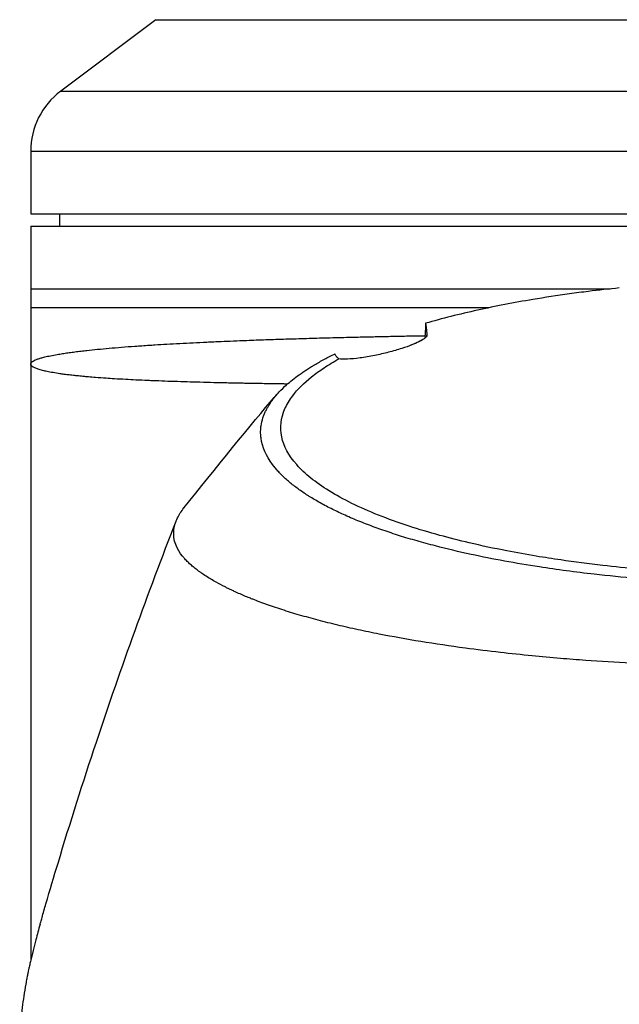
# Model space of a CAD drawing. Header units: millimetres. Extents: x 0 to 4378, y 0 to 2397.
# Tile 438 of 656: x 2191 to 2239, y 681 to 760. Entities that reach past the tile are written whole.
import ezdxf

# ---------------------------------------------------------------- set-up
doc = ezdxf.new("R2010")
doc.units = ezdxf.units.MM
doc.header["$LTSCALE"] = 0.2

# ---------------------------------------------------------------- blocks, each defined once
blk = doc.blocks.new('Blk$A16R2-0W24Z')
for p, q in [((-49, 259.9), (-56.6, 254.2)), ((-49, 259.9), (49, 259.9)), ((-56.6, 254.2), (56.6, 254.2)), ((-59, 249.4), (59, 249.4)), ((-59, 249.4), (-59, 244.4)), ((-59, 244.4), (59, 244.4)), ((-56.695, 244.4), (-56.713, 243.4)), ((-59, 243.4), (-59, 184.774)), ((-59, 243.4), (59, 243.4)), ((-59, 238.4), (-12.691, 238.4)), ((-22.375, 236.9), (-59, 236.9)), ((-27.344, 234.683), (-27.344, 234.706)), ((-54.7, 231.4), (-54.7, 231.4))]:
    blk.add_line(p, q)
blk.add_arc((-53, 249.4), 6, 126.8699, 180)
for points, knots in [([(-11.97, 238.475), (-12.799, 238.391), (-13.621, 238.299), (-14.94, 238.137), (-15.447, 238.071), (-16.94, 237.865), (-17.916, 237.717), (-20.399, 237.301), (-21.875, 237.016), (-24.746, 236.382), (-26.135, 236.031), (-27.446, 235.654)], [4.250612, 4.250612, 4.250612, 4.250612, 4.519173, 4.519173, 4.687527, 4.687527, 5.022391, 5.022391, 5.555294, 5.555294, 6.103047, 6.103047, 6.103047, 6.103047]), ([(-27.446, 235.654), (-27.456, 235.451), (-27.467, 235.246), (-27.488, 234.85), (-27.497, 234.659), (-27.507, 234.467)], [-0.4140682, -0.4140682, -0.4140682, -0.4140682, -0.2070417, -0.2070417, -0.0177682, -0.0177682, -0.0177682, -0.0177682]), ([(-27.446, 235.654), (-27.428, 235.547), (-27.411, 235.417), (-27.377, 235.102), (-27.36, 234.918), (-27.344, 234.706)], [0.000001, 0.000001, 0.000001, 0.000001, 0.4635264, 0.4635264, 0.9270517, 0.9270517, 0.9270517, 0.9270517]), ([(-59, 232.4), (-59, 232.426), (-58.992, 232.453), (-58.962, 232.506), (-58.94, 232.533), (-58.879, 232.587), (-58.841, 232.614), (-58.749, 232.669), (-58.695, 232.697), (-58.572, 232.751), (-58.503, 232.779), (-58.35, 232.833), (-58.265, 232.86), (-58.079, 232.914), (-57.979, 232.941), (-57.871, 232.968), (-57.871, 232.968), (-57.732, 233.002), (-57.581, 233.035), (-57.254, 233.101), (-57.078, 233.134), (-56.757, 233.19), (-56.617, 233.213), (-56.331, 233.257), (-56.185, 233.279), (-55.888, 233.321), (-55.738, 233.342), (-55.428, 233.382), (-55.268, 233.403), (-54.937, 233.443), (-54.767, 233.462), (-54.566, 233.485), (-54.54, 233.488), (-54.24, 233.521), (-53.955, 233.55), (-53.361, 233.609), (-53.052, 233.638), (-52.411, 233.694), (-52.078, 233.722), (-51.39, 233.776), (-51.035, 233.803), (-50.303, 233.856), (-49.926, 233.881), (-49.39, 233.916), (-49.241, 233.926), (-48.771, 233.955), (-48.446, 233.975), (-47.779, 234.014), (-47.439, 234.033), (-46.745, 234.07), (-46.391, 234.088), (-45.669, 234.124), (-45.302, 234.142), (-44.554, 234.177), (-44.174, 234.194), (-43.465, 234.224), (-43.139, 234.238), (-42.458, 234.265), (-42.103, 234.279), (-41.24, 234.312), (-40.726, 234.331), (-39.681, 234.367), (-39.15, 234.385), (-38.071, 234.419), (-37.523, 234.436), (-36.412, 234.468), (-35.849, 234.483), (-34.707, 234.514), (-34.129, 234.528), (-33.309, 234.548), (-33.074, 234.554), (-32.435, 234.569), (-32.029, 234.578), (-31.216, 234.596), (-30.811, 234.604), (-29.982, 234.621), (-29.559, 234.629), (-28.708, 234.646), (-28.28, 234.654), (-27.732, 234.663), (-27.615, 234.665), (-27.497, 234.668)], [0, 0, 0, 0, 0.0088578, 0.0088578, 0.0177159, 0.0177159, 0.0265816, 0.0265816, 0.0355612, 0.0355612, 0.0444755, 0.0444755, 0.0534878, 0.0534878, 0.0625, 0.0625, 0.0625076, 0.0625076, 0.074086, 0.074086, 0.0856124, 0.0856124, 0.0937607, 0.0937607, 0.1015738, 0.1015738, 0.1090152, 0.1090152, 0.1164575, 0.1164575, 0.12391, 0.12391, 0.1250133, 0.1250133, 0.1365885, 0.1365885, 0.148203, 0.148203, 0.1598458, 0.1598458, 0.1714866, 0.1714866, 0.1831021, 0.1831021, 0.1875162, 0.1875162, 0.1968234, 0.1968234, 0.2061212, 0.2061212, 0.2154134, 0.2154134, 0.2247053, 0.2247053, 0.2340043, 0.2340043, 0.2417773, 0.2417773, 0.2500161, 0.2500161, 0.2616228, 0.2616228, 0.2732399, 0.2732399, 0.2848407, 0.2848407, 0.2964143, 0.2964143, 0.3079271, 0.3079271, 0.3125138, 0.3125138, 0.3203258, 0.3203258, 0.3279884, 0.3279884, 0.3358752, 0.3358752, 0.343762, 0.343762, 0.3459185, 0.3459185, 0.3459185, 0.3459185]), ([(-27.344, 234.706), (-27.341, 234.667), (-27.359, 234.622), (-27.438, 234.524), (-27.495, 234.473), (-27.677, 234.342), (-27.818, 234.26), (-28.158, 234.093), (-28.346, 234.011), (-28.796, 233.834), (-29.058, 233.741), (-29.683, 233.539), (-30.043, 233.436), (-30.782, 233.245), (-31.147, 233.162), (-31.926, 233.003), (-32.324, 232.936), (-33.066, 232.835), (-33.404, 232.804), (-33.982, 232.779), (-34.218, 232.787), (-34.388, 232.814)], [-1.145301, -1.145301, -1.145301, -1.145301, -1.059491, -1.059491, -0.980714, -0.980714, -0.876445, -0.876445, -0.785249, -0.785249, -0.687794, -0.687794, -0.572651, -0.572651, -0.457465, -0.457465, -0.31641, -0.31641, -0.162715, -0.162715, 0, 0, 0, 0]), ([(-28.768, 233.847), (-28.687, 233.884), (-28.607, 233.921), (-28.357, 234.035), (-28.187, 234.112), (-27.937, 234.224), (-27.857, 234.26), (-27.76, 234.303), (-27.744, 234.31), (-27.728, 234.317)], [0.17077722, 0.17077722, 0.17077722, 0.17077722, 0.17692508, 0.17692508, 0.18991275, 0.18991275, 0.19606446, 0.19606446, 0.19730199, 0.19730199, 0.19730199, 0.19730199]), ([(0.102, 215.541), (0.073, 215.541), (0.05, 215.541), (-0.001, 215.541), (-0.027, 215.541), (-0.104, 215.542), (-0.156, 215.542), (-0.311, 215.542), (-0.414, 215.542), (-0.728, 215.544), (-0.937, 215.546), (-1.592, 215.554), (-2.038, 215.562), (-3.597, 215.599), (-4.724, 215.643), (-7.384, 215.783), (-8.926, 215.893), (-11.398, 216.114), (-12.352, 216.211), (-14.431, 216.448), (-15.551, 216.594), (-17.307, 216.85), (-17.96, 216.951), (-19.399, 217.19), (-20.182, 217.331), (-21.981, 217.679), (-22.985, 217.893), (-24.769, 218.312), (-25.556, 218.512), (-27.169, 218.955), (-27.986, 219.2), (-29.629, 219.738), (-30.447, 220.032), (-31.975, 220.641), (-32.685, 220.954), (-34.002, 221.599), (-34.609, 221.931), (-35.701, 222.607), (-36.188, 222.949), (-37.052, 223.649), (-37.429, 224.006), (-39.032, 225.827), (-39.351, 227.339), (-38.529, 229.184), (-38.323, 229.528), (-37.68, 230.38), (-37.179, 230.884), (-36.257, 231.622), (-35.922, 231.865), (-35.195, 232.345), (-34.804, 232.582), (-34.388, 232.814)], [0.000001, 0.000001, 0.000001, 0.000001, 0.008819, 0.008819, 0.017845, 0.017845, 0.035907, 0.035907, 0.072142, 0.072142, 0.145603, 0.145603, 0.301295, 0.301295, 0.697741, 0.697741, 1.249711, 1.249711, 1.602669, 1.602669, 2.03028, 2.03028, 2.287616, 2.287616, 2.606653, 2.606653, 3.037248, 3.037248, 3.398951, 3.398951, 3.802683, 3.802683, 4.249515, 4.249515, 4.69033, 4.69033, 5.131374, 5.131374, 5.563894, 5.563894, 5.99898, 5.99898, 7.754072, 7.754072, 8.158843, 8.158843, 8.768031, 8.768031, 9.073942, 9.073942, 9.38062, 9.38062, 9.38062, 9.38062]), ([(-36.324, 232.34), (-36.071, 232.489), (-35.808, 232.637), (-35.261, 232.929), (-34.977, 233.073), (-34.683, 233.216)], [0.000026, 0.000026, 0.000026, 0.000026, 0.1679092, 0.1679092, 0.336286, 0.336286, 0.336286, 0.336286]), ([(-34.388, 232.814), (-34.463, 232.877), (-34.525, 232.943), (-34.624, 233.079), (-34.661, 233.147), (-34.683, 233.216)], [-0.1192454, -0.1192454, -0.1192454, -0.1192454, -0.0596232, -0.0596232, 0, 0, 0, 0]), ([(-38.49, 230.804), (-38.623, 230.805), (-38.756, 230.807), (-39.329, 230.816), (-39.763, 230.822), (-40.597, 230.836), (-40.997, 230.843), (-41.502, 230.852), (-41.611, 230.854), (-41.854, 230.859), (-41.989, 230.861), (-42.23, 230.866), (-42.338, 230.868), (-42.843, 230.878), (-43.236, 230.887), (-43.962, 230.903), (-44.296, 230.911), (-45.01, 230.929), (-45.389, 230.939), (-46.09, 230.958), (-46.415, 230.968), (-47.089, 230.989), (-47.437, 231), (-48.119, 231.023), (-48.452, 231.035), (-48.871, 231.051), (-48.964, 231.055), (-49.171, 231.063), (-49.285, 231.068), (-49.479, 231.076), (-49.56, 231.079), (-49.968, 231.097), (-50.287, 231.112), (-50.872, 231.14), (-51.14, 231.154), (-51.714, 231.185), (-52.017, 231.202), (-52.54, 231.234), (-52.763, 231.249), (-53.27, 231.283), (-53.549, 231.304), (-54.013, 231.34), (-54.202, 231.356), (-54.427, 231.375), (-54.468, 231.379), (-54.569, 231.388), (-54.628, 231.393), (-54.734, 231.403), (-54.781, 231.407), (-54.988, 231.427), (-55.146, 231.443), (-55.361, 231.465), (-55.423, 231.472), (-55.632, 231.494), (-55.777, 231.51), (-55.987, 231.535), (-56.057, 231.544), (-56.26, 231.569), (-56.39, 231.586), (-56.565, 231.611), (-56.614, 231.618), (-56.859, 231.653), (-57.042, 231.683), (-57.385, 231.743), (-57.545, 231.774), (-57.753, 231.818), (-57.811, 231.831), (-57.899, 231.851), (-57.931, 231.859), (-58.094, 231.898), (-58.214, 231.931), (-58.428, 231.996), (-58.522, 232.029), (-58.685, 232.096), (-58.754, 232.13), (-58.866, 232.198), (-58.91, 232.232), (-58.973, 232.302), (-58.991, 232.337), (-58.999, 232.382), (-59, 232.391), (-59, 232.4)], [0.723193, 0.723193, 0.723193, 0.723193, 0.7260323, 0.7260323, 0.7354771, 0.7354771, 0.7444324, 0.7444324, 0.7469148, 0.7469148, 0.75, 0.75, 0.7524879, 0.7524879, 0.7617547, 0.7617547, 0.769845, 0.769845, 0.7793121, 0.7793121, 0.7877119, 0.7877119, 0.7970808, 0.7970808, 0.8064496, 0.8064496, 0.8091511, 0.8091511, 0.8125, 0.8125, 0.8149217, 0.8149217, 0.8247864, 0.8247864, 0.8335181, 0.8335181, 0.8439406, 0.8439406, 0.8520773, 0.8520773, 0.8628718, 0.8628718, 0.8706653, 0.8706653, 0.8724241, 0.8724241, 0.875, 0.875, 0.8770602, 0.8770602, 0.8842283, 0.8842283, 0.8871524, 0.8871524, 0.8942855, 0.8942855, 0.8979092, 0.8979092, 0.9050245, 0.9050245, 0.9078721, 0.9078721, 0.9193671, 0.9193671, 0.9310038, 0.9310038, 0.9357359, 0.9357359, 0.9384902, 0.9384902, 0.9502314, 0.9502314, 0.9619543, 0.9619543, 0.9736611, 0.9736611, 0.9853638, 0.9853638, 0.9970692, 0.9970692, 1, 1, 1, 1]), ([(0.102, 214.808), (-0.128, 214.808), (-0.77, 214.808), (-2.258, 214.832), (-2.848, 214.846), (-3.827, 214.876), (-4.219, 214.89), (-6.161, 214.968), (-7.715, 215.057), (-9.686, 215.205), (-10.121, 215.24), (-11.708, 215.374), (-12.848, 215.487), (-15.467, 215.783), (-16.933, 215.977), (-20.257, 216.487), (-22.078, 216.822), (-24.793, 217.41), (-25.749, 217.637), (-27.168, 218.005), (-27.657, 218.138), (-28.609, 218.411), (-29.077, 218.551), (-29.756, 218.765), (-29.977, 218.837), (-30.414, 218.981), (-30.635, 219.056), (-31.069, 219.207), (-31.278, 219.282), (-31.689, 219.431), (-31.89, 219.506), (-32.292, 219.66), (-32.498, 219.741), (-32.906, 219.905), (-33.107, 219.988), (-33.497, 220.154), (-33.689, 220.237), (-34.223, 220.476), (-34.556, 220.633), (-35.042, 220.874), (-35.211, 220.96), (-35.71, 221.222), (-36.036, 221.402), (-36.475, 221.663), (-36.617, 221.749), (-36.819, 221.876), (-36.888, 221.92), (-37.021, 222.006), (-37.088, 222.05), (-37.419, 222.272), (-37.668, 222.449), (-38.02, 222.72), (-38.134, 222.811), (-38.353, 222.991), (-38.459, 223.082), (-38.663, 223.264), (-38.76, 223.354), (-38.902, 223.492), (-38.949, 223.538), (-39.039, 223.629), (-39.081, 223.674), (-39.168, 223.765), (-39.211, 223.812), (-39.33, 223.944), (-39.407, 224.034), (-40.042, 224.808), (-40.401, 225.506), (-40.564, 226.274), (-40.576, 226.339), (-40.597, 226.469), (-40.605, 226.533), (-40.618, 226.659), (-40.623, 226.721), (-40.629, 226.843), (-40.63, 226.903), (-40.63, 227.021), (-40.628, 227.08), (-40.619, 227.249), (-40.608, 227.363), (-40.561, 227.688), (-40.509, 227.902), (-40.412, 228.198), (-40.379, 228.29), (-40.324, 228.424), (-40.306, 228.467), (-40.25, 228.594), (-40.21, 228.677), (-40.127, 228.838), (-40.085, 228.915), (-39.955, 229.138), (-39.862, 229.283), (-39.58, 229.679), (-39.373, 229.93), (-38.964, 230.365), (-38.774, 230.55), (-38.26, 231.009), (-37.919, 231.282), (-37.357, 231.683), (-37.162, 231.816), (-36.856, 232.014), (-36.753, 232.08), (-36.594, 232.178), (-36.541, 232.21), (-36.46, 232.259), (-36.433, 232.275), (-36.392, 232.3), (-36.378, 232.308), (-36.351, 232.324), (-36.337, 232.332), (-36.324, 232.34)], [0.000002, 0.000002, 0.000002, 0.000002, 0.069197, 0.069197, 0.114534, 0.114534, 0.144702, 0.144702, 0.264696, 0.264696, 0.298939, 0.298939, 0.390543, 0.390543, 0.512586, 0.512586, 0.675499, 0.675499, 0.768567, 0.768567, 0.818982, 0.818982, 0.869168, 0.869168, 0.893816, 0.893816, 0.918563, 0.918563, 0.942438, 0.942438, 0.965778, 0.965778, 0.990015, 0.990015, 1.013238, 1.013238, 1.036561, 1.036561, 1.079437, 1.079437, 1.103029, 1.103029, 1.150554, 1.150554, 1.170118, 1.170118, 1.179962, 1.179962, 1.190604, 1.190604, 1.231769, 1.231769, 1.252381, 1.252381, 1.273109, 1.273109, 1.29373, 1.29373, 1.303437, 1.303437, 1.31286, 1.31286, 1.322284, 1.322284, 1.341511, 1.341511, 1.488539, 1.488539, 1.502369, 1.502369, 1.515667, 1.515667, 1.528459, 1.528459, 1.540776, 1.540776, 1.552791, 1.552791, 1.576553, 1.576553, 1.621793, 1.621793, 1.642228, 1.642228, 1.65172, 1.65172, 1.669964, 1.669964, 1.68722, 1.68722, 1.719636, 1.719636, 1.776396, 1.776396, 1.818992, 1.818992, 1.882883, 1.882883, 1.914826, 1.914826, 1.930788, 1.930788, 1.938768, 1.938768, 1.942759, 1.942759, 1.944754, 1.944754, 1.946743, 1.946743, 1.946743, 1.946743]), ([(-46.738, 220.937), (-44.344, 223.914), (-41.222, 227.802), (-39.537, 229.732), (-39.531, 229.739), (-39.454, 229.827), (-39.381, 229.911), (-39.308, 229.994)], [0, 0, 0, 0, 1.185887, 1.185887, 1.188088, 1.188088, 1.222432, 1.222432, 1.222432, 1.222432]), ([(0.102, 208.208), (0.05, 208.208), (-0.029, 208.208), (-0.204, 208.208), (-0.282, 208.208), (-0.516, 208.208), (-0.672, 208.209), (-1.142, 208.211), (-1.455, 208.213), (-2.392, 208.221), (-3.017, 208.229), (-4.887, 208.262), (-6.13, 208.295), (-9.836, 208.427), (-12.277, 208.558), (-15.333, 208.781), (-16.008, 208.834), (-17.441, 208.955), (-18.194, 209.023), (-19.801, 209.181), (-20.645, 209.27), (-22.425, 209.474), (-23.358, 209.59), (-26.713, 210.04), (-29.018, 210.416), (-31.732, 210.949), (-32.297, 211.065), (-33.404, 211.305), (-33.946, 211.428), (-34.74, 211.618), (-35.003, 211.682), (-35.786, 211.878), (-36.295, 212.012), (-37.29, 212.288), (-37.773, 212.428), (-38.705, 212.714), (-39.157, 212.86), (-39.699, 213.044), (-39.807, 213.081), (-40.021, 213.156), (-40.124, 213.192), (-40.324, 213.264), (-40.423, 213.3), (-40.728, 213.412), (-40.929, 213.488), (-41.203, 213.595), (-41.291, 213.629), (-41.422, 213.682), (-41.471, 213.701), (-41.645, 213.772), (-41.805, 213.836), (-42.023, 213.928), (-42.097, 213.961), (-42.307, 214.053), (-42.464, 214.121), (-42.7, 214.227), (-42.785, 214.267), (-42.908, 214.325), (-42.95, 214.344), (-43.072, 214.402), (-43.154, 214.442), (-43.276, 214.502), (-43.316, 214.522), (-43.395, 214.561), (-43.435, 214.581), (-43.719, 214.724), (-43.955, 214.85), (-44.321, 215.054), (-44.462, 215.136), (-44.871, 215.381), (-45.128, 215.548), (-45.395, 215.733), (-45.425, 215.754), (-45.484, 215.796), (-45.513, 215.817), (-45.57, 215.859), (-45.599, 215.88), (-45.655, 215.921), (-45.68, 215.94), (-45.812, 216.04), (-45.925, 216.128), (-46.076, 216.254), (-46.12, 216.292), (-46.212, 216.372), (-46.259, 216.414), (-46.348, 216.496), (-46.387, 216.533), (-46.52, 216.662), (-46.604, 216.749), (-46.748, 216.909), (-46.811, 216.984), (-47.289, 217.58), (-47.678, 218.286), (-47.515, 219.502), (-47.419, 219.807), (-47.142, 220.377), (-46.972, 220.642), (-46.755, 220.916), (-46.746, 220.927), (-46.738, 220.937)], [0.000661, 0.000661, 0.000661, 0.000661, 0.015643, 0.015643, 0.027845, 0.027845, 0.05223, 0.05223, 0.100909, 0.100909, 0.198424, 0.198424, 0.393504, 0.393504, 0.783662, 0.783662, 0.895129, 0.895129, 1.022354, 1.022354, 1.166952, 1.166952, 1.332231, 1.332231, 1.773151, 1.773151, 1.892103, 1.892103, 2.011651, 2.011651, 2.071839, 2.071839, 2.193664, 2.193664, 2.316421, 2.316421, 2.437829, 2.437829, 2.466801, 2.466801, 2.494017, 2.494017, 2.520434, 2.520434, 2.574312, 2.574312, 2.594831, 2.594831, 2.606957, 2.606957, 2.638215, 2.638215, 2.654584, 2.654584, 2.686919, 2.686919, 2.706471, 2.706471, 2.714858, 2.714858, 2.73223, 2.73223, 2.740924, 2.740924, 2.749647, 2.749647, 2.80368, 2.80368, 2.838598, 2.838598, 2.908238, 2.908238, 2.9171, 2.9171, 2.926099, 2.926099, 2.935321, 2.935321, 2.944217, 2.944217, 2.978136, 2.978136, 2.992962, 2.992962, 3.008988, 3.008988, 3.023294, 3.023294, 3.052748, 3.052748, 3.077934, 3.077934, 3.276701, 3.276701, 3.343394, 3.343394, 3.401726, 3.401726, 3.404052, 3.404052, 3.404052, 3.404052]), ([(-58.253, 187.662), (-58.252, 187.666), (-58.251, 187.671), (-58.246, 187.689), (-58.242, 187.702), (-58.226, 187.756), (-58.215, 187.797), (-58.168, 187.959), (-58.134, 188.08), (-57.994, 188.566), (-57.889, 188.93), (-57.467, 190.383), (-57.145, 191.47), (-55.839, 195.803), (-54.818, 199.021), (-51.762, 208.203), (-49.628, 214.09), (-47.383, 219.856)], [0, 0, 0, 0, 0.001443, 0.001443, 0.005773, 0.005773, 0.018764, 0.018764, 0.057734, 0.057734, 0.174647, 0.174647, 0.525396, 0.525396, 1.5779, 1.5779, 3.559106, 3.559106, 3.559106, 3.559106]), ([(-58.253, 187.662), (-58.371, 187.25), (-58.484, 186.838), (-58.744, 185.847), (-58.886, 185.269), (-59.046, 184.574), (-59.072, 184.461), (-59.112, 184.283), (-59.127, 184.215), (-59.159, 184.071), (-59.177, 183.989), (-59.212, 183.825), (-59.23, 183.742), (-59.26, 183.6), (-59.271, 183.544), (-59.307, 183.368), (-59.331, 183.248), (-59.368, 183.05), (-59.383, 182.971), (-59.456, 182.567), (-59.509, 182.243), (-59.6, 181.622), (-59.639, 181.326), (-59.824, 179.717), (-59.883, 178.4), (-59.836, 176.405), (-59.795, 175.727), (-59.718, 174.927), (-59.705, 174.806), (-59.679, 174.561), (-59.664, 174.439), (-59.627, 174.133), (-59.602, 173.949), (-59.557, 173.634), (-59.538, 173.502), (-59.501, 173.268), (-59.484, 173.166), (-59.428, 172.831), (-59.386, 172.601), (-59.326, 172.287), (-59.309, 172.201), (-59.282, 172.071), (-59.274, 172.028), (-59.243, 171.881), (-59.221, 171.775), (-59.155, 171.472), (-59.109, 171.26), (-59.007, 170.807), (-58.95, 170.563), (-58.844, 170.12), (-58.795, 169.922), (-58.701, 169.548), (-58.657, 169.372), (-58.581, 169.081), (-58.551, 168.968), (-58.476, 168.688), (-58.432, 168.525), (-58.342, 168.201), (-58.296, 168.038), (-58.18, 167.631), (-58.11, 167.39), (-57.965, 166.909), (-57.894, 166.675), (-57.794, 166.358), (-57.768, 166.276), (-57.484, 165.385), (-57.207, 164.576), (-56.503, 162.659), (-56.06, 161.554), (-55.39, 160.024), (-55.193, 159.589), (-54.875, 158.908), (-54.758, 158.661), (-54.523, 158.175), (-54.405, 157.935), (-54.136, 157.399), (-53.984, 157.1), (-53.6, 156.364), (-53.363, 155.924), (-52.868, 155.031), (-52.608, 154.576), (-51.759, 153.135), (-51.143, 152.155), (-49.881, 150.271), (-49.237, 149.366), (-47.333, 146.841), (-45.995, 145.242), (-43.867, 142.957), (-43.155, 142.23), (-41.081, 140.218), (-39.66, 138.96), (-37.535, 137.255), (-36.897, 136.763), (-34.983, 135.349), (-33.663, 134.45), (-30.999, 132.789), (-29.659, 132.021), (-25.639, 129.922), (-22.843, 128.709), (-18.541, 127.229), (-17.155, 126.806), (-14.365, 126.064), (-12.964, 125.743), (-10.843, 125.336), (-10.139, 125.214), (-8.008, 124.882), (-6.573, 124.71), (0.56, 124.111), (6.246, 124.433), (12.491, 125.651), (13.201, 125.803), (14.625, 126.134), (15.338, 126.313), (16.767, 126.699), (17.483, 126.907), (24.019, 128.934), (29.287, 131.521), (34.997, 135.329), (36.036, 136.072), (37.793, 137.412), (38.526, 137.999), (39.775, 139.047), (40.299, 139.503), (41.197, 140.311), (41.575, 140.661), (42.227, 141.279), (42.503, 141.546), (43.184, 142.217), (43.584, 142.623), (44.175, 143.239), (44.369, 143.445), (44.659, 143.755), (44.754, 143.859), (44.913, 144.032), (45.116, 144.254), (45.135, 144.275)], [-5.366378, -5.366378, -5.366378, -5.366378, -5.312861, -5.312861, -5.238, -5.238, -5.223233, -5.223233, -5.214163, -5.214163, -5.203983, -5.203983, -5.193148, -5.193148, -5.185837, -5.185837, -5.170025, -5.170025, -5.159458, -5.159458, -5.116192, -5.116192, -5.076828, -5.076828, -4.902395, -4.902395, -4.811092, -4.811092, -4.79475, -4.79475, -4.778204, -4.778204, -4.753484, -4.753484, -4.73568, -4.73568, -4.721937, -4.721937, -4.690616, -4.690616, -4.678702, -4.678702, -4.672826, -4.672826, -4.658232, -4.658232, -4.631069, -4.631069, -4.599206, -4.599206, -4.573269, -4.573269, -4.55068, -4.55068, -4.53588, -4.53588, -4.51433, -4.51433, -4.493222, -4.493222, -4.461613, -4.461613, -4.430745, -4.430745, -4.419812, -4.419812, -4.31126, -4.31126, -4.161308, -4.161308, -4.101635, -4.101635, -4.067542, -4.067542, -4.034221, -4.034221, -3.992837, -3.992837, -3.931624, -3.931624, -3.867648, -3.867648, -3.727894, -3.727894, -3.595814, -3.595814, -3.354286, -3.354286, -3.239165, -3.239165, -3.029822, -3.029822, -2.943183, -2.943183, -2.775567, -2.775567, -2.617669, -2.617669, -2.317664, -2.317664, -2.179435, -2.179435, -2.044748, -2.044748, -1.978451, -1.978451, -1.845335, -1.845335, -1.321352, -1.321352, -1.253544, -1.253544, -1.184448, -1.184448, -1.113748, -1.113748, -0.532706, -0.532706, -0.397998, -0.397998, -0.296952, -0.296952, -0.221253, -0.221253, -0.164497, -0.164497, -0.122011, -0.122011, -0.058253, -0.058253, -0.026438, -0.026438, -0.010531, -0.010531, -0.000001, -0.000001, -0.000001, -0.000001])]:
    blk.add_open_spline(points, degree=3, knots=knots)

msp = doc.modelspace()

# ---------------------------------------------------------------- block references
msp.add_blockref('Blk$A16R2-0W24Z', (2251.163, 499.915))

doc.saveas('drawing.dxf')
